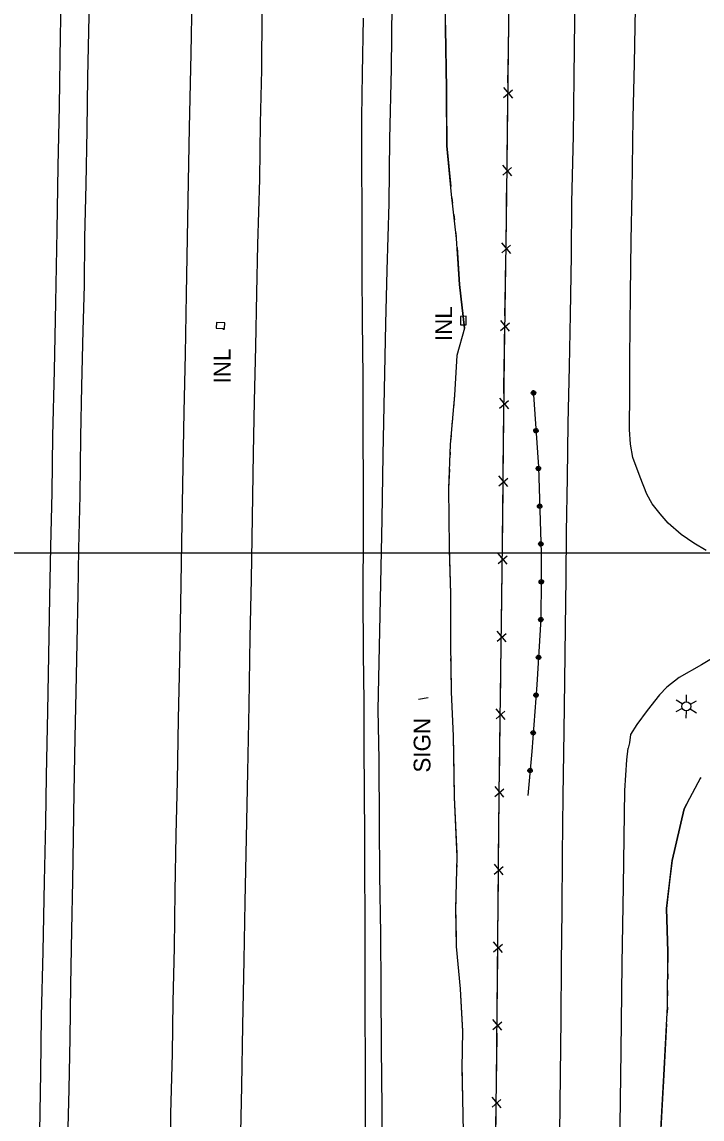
# Model space of a CAD drawing. Extents: x 591954 to 597000, y 198576 to 213500.
# Drawn here: x 594044.8 to 594288.6, y 207296.9 to 207690.5 of the extents above; entities that cross this region are included whole.
import ezdxf

# ---------------------------------------------------------------- set-up
doc = ezdxf.new("R2010")
doc.units = 0
for name, color, linetype in [('Level 10', 7, 'Continuous'), ('Level 11', 7, 'Continuous'), ('Level 14', 7, 'Continuous'), ('Level 15', 7, 'Continuous'), ('Level 17', 7, 'Continuous'), ('Level 19', 7, 'Continuous')]:
    doc.layers.add(name, color=color, linetype=linetype)

msp = doc.modelspace()

# ---------------------------------------------------------------- linework, layer by layer
at = {"layer": 'Level 10'}
for p in [(593000, 207500), (593500, 207500)]:
    msp.add_line(p, (595000, 207500), dxfattribs=at)
at = {"layer": 'Level 11'}
for points in [[(594243.18, 207705.22), (594242.95, 207691.31), (594242.68, 207670.7), (594242.43, 207649.66), (594241.89, 207625.83), (594241.7, 207606.65), (594241.35, 207585.56), (594241.01, 207566.93), (594240.53, 207546.39), (594240.3, 207527.03), (594239.98, 207507.48), (594239.76, 207491.05), (594239.53, 207473.24), (594239.31, 207454.06), (594239.07, 207436.13), (594238.78, 207412.81), (594238.53, 207391.69), (594238.33, 207371.93), (594238.08, 207352.81), (594237.96, 207332.75), (594237.72, 207312.84), (594237.5, 207291.65)], [(594177.48, 207702.32), (594177.38, 207696.78), (594177.15, 207673.71), (594176.63, 207648.47), (594176.37, 207625.34), (594175.59, 207601.39), (594175.15, 207582.18), (594174.71, 207558.62), (594174.21, 207535.24), (594173.81, 207512.11), (594173.37, 207489.04), (594172.95, 207466.39), (594172.45, 207443.68), (594172.8, 207425.93), (594172.88, 207402.57), (594173.04, 207384.45), (594173.36, 207363.44), (594173.53, 207343.8), (594173.64, 207322.6), (594173.83, 207301.01), (594173.84, 207282.93)], [(594290.11, 207500.91), (594285.65, 207503.47), (594281.19, 207506.61), (594276.44, 207510.73), (594273.56, 207514.06), (594270.75, 207517.61), (594268.89, 207521.07), (594266.39, 207527.14), (594263.78, 207534.18), (594262.94, 207538.97), (594262.62, 207544.31), (594262.7, 207557.73), (594262.73, 207569.58), (594262.95, 207593.11), (594263.21, 207612.1), (594263.53, 207629.58), (594263.95, 207656.09), (594264.4, 207675.6), (594264.88, 207702.2)], [(594058.75, 207697.08), (594058.56, 207685.59), (594058.21, 207660.29), (594057.74, 207638.74), (594057.33, 207615.7), (594056.83, 207589.82), (594056.34, 207565.38), (594055.78, 207542), (594055.51, 207521.73), (594055.1, 207502.19), (594054.68, 207484.14), (594054.36, 207463.19), (594053.95, 207443.23), (594053.48, 207420.09), (594053.32, 207403.23), (594052.85, 207382.1), (594052.33, 207357.02), (594051.77, 207333.86), (594051.44, 207313.52), (594051.19, 207292.42)], [(594068.96, 207697.53), (594068.86, 207692.57), (594068.35, 207670.65), (594068.05, 207651.81), (594067.69, 207632.2), (594067.23, 207613.15), (594067.09, 207595.92), (594066.67, 207579.75), (594066.25, 207559.78), (594065.8, 207541.67), (594065.55, 207520.55), (594065.14, 207501.43), (594064.84, 207485.17), (594064.52, 207467.79), (594064.16, 207450.14), (594063.83, 207433.79), (594063.48, 207414.12), (594063.23, 207397.9), (594062.94, 207382.34), (594062.65, 207364.69), (594062.2, 207344.99), (594062.01, 207325.93), (594061.62, 207307.67), (594061.06, 207284.63)], [(594105.71, 207699.15), (594105.35, 207679.2), (594104.81, 207652.51), (594104.46, 207633.24), (594104.01, 207613.06), (594103.68, 207592.82), (594103.39, 207571.26), (594102.93, 207550.57), (594102.45, 207524.42), (594102.05, 207503.87), (594101.62, 207481.53), (594101.29, 207461.25), (594100.83, 207440.52), (594100.44, 207418.18), (594100.03, 207398.94), (594099.67, 207378.58), (594099.37, 207358.49), (594098.93, 207339.01), (594098.65, 207320.41), (594098.15, 207298.83), (594097.84, 207278.4)], [(594130.97, 207700.27), (594130.88, 207694.01), (594130.67, 207673.24), (594130.2, 207654.16), (594130.05, 207634.04), (594129.25, 207610.64), (594128.96, 207593.13), (594128.55, 207573.99), (594128.11, 207554.45), (594127.77, 207535.67), (594127.34, 207512.87), (594126.97, 207490.46), (594126.58, 207469.82), (594126.12, 207445.44), (594125.73, 207421.52), (594125.17, 207397.81), (594124.68, 207374.77), (594124.37, 207353.97), (594123.9, 207330.51), (594123.54, 207308.77), (594123.06, 207286.64)], [(594167.13, 207691.77), (594166.77, 207671.96), (594166.6, 207656.19), (594166.57, 207639.9), (594166.68, 207622.48), (594166.72, 207600.65), (594166.82, 207583.2), (594166.98, 207563.1), (594167.03, 207543.62), (594167.15, 207523.46), (594167.18, 207506.68), (594167.08, 207485.58), (594167.15, 207463.96), (594167.44, 207446.54), (594167.42, 207431.08), (594167.47, 207413.9), (594167.58, 207398.53), (594167.59, 207384.8), (594167.74, 207370.73), (594167.77, 207354.1), (594167.8, 207335.56), (594167.86, 207317.11), (594167.9, 207301.46), (594167.97, 207285.93)], [(594294.61, 207463.6), (594288.46, 207459.82), (594280.44, 207455.36), (594275.99, 207451.85), (594273.33, 207449.1), (594268.93, 207443.47), (594265.24, 207438.46), (594263.03, 207434.84), (594262.57, 207431.94), (594262.2, 207429.92)], [(594252.75, 206901.4), (594253.33, 206930.14), (594253.96, 206960.29), (594254.4, 206990.1), (594254.92, 207022.92), (594255.36, 207050.81), (594255.93, 207078.64), (594256.44, 207108.55), (594256.92, 207136.71), (594257.33, 207160.29), (594257.92, 207187.76), (594258.19, 207216.05), (594258.47, 207241.4), (594258.85, 207269.21), (594259.27, 207294.7), (594259.6, 207321.41), (594260.01, 207352.68), (594260.42, 207380.49), (594260.68, 207397.99), (594260.93, 207414.8), (594261.64, 207425.77), (594262.2, 207429.92)]]:
    msp.add_lwpolyline(points, dxfattribs=at)
at = {"layer": 'Level 14'}
for p, q in [((594283, 207446.59), (594283.06, 207449.11)), ((594281.55, 207445.86), (594279.32, 207447.22)), ((594284.44, 207445.71), (594286.62, 207446.96)), ((594281.54, 207444.15), (594279.24, 207442.96)), ((594282.91, 207443.32), (594282.83, 207440.72)), ((594284.4, 207444.08), (594286.59, 207442.71))]:
    msp.add_line(p, q, dxfattribs=at)
msp.add_lwpolyline([(594190.5, 207448.08), (594187.02, 207447.42)], dxfattribs=at)
msp.add_circle((594282.97, 207444.95), 1.64, dxfattribs=at)
at = {"layer": 'Level 15'}
for p, q in [((594217.51, 207663.38), (594220.71, 207666.14)), ((594220.75, 207663.17), (594217.55, 207666.93)), ((594217.18, 207635.52), (594220.38, 207638.28)), ((594220.41, 207635.31), (594217.22, 207639.07)), ((594216.81, 207607.67), (594220.02, 207610.42)), ((594220.04, 207607.45), (594216.86, 207611.22)), ((594216.4, 207579.81), (594219.61, 207582.56)), ((594219.63, 207579.59), (594216.45, 207583.36)), ((594219.32, 207551.74), (594216.11, 207555.49)), ((594216.08, 207551.95), (594219.28, 207554.71)), ((594219.05, 207523.89), (594215.84, 207527.64)), ((594215.81, 207524.09), (594219.01, 207526.85)), ((594218.78, 207496.03), (594215.58, 207499.78)), ((594215.54, 207496.23), (594218.74, 207498.99)), ((594215.17, 207468.38), (594218.38, 207471.13)), ((594218.4, 207468.16), (594215.22, 207471.92)), ((594214.78, 207440.52), (594217.99, 207443.27)), ((594218.02, 207440.31), (594214.83, 207444.07)), ((594214.4, 207412.66), (594217.6, 207415.42)), ((594217.63, 207412.45), (594214.44, 207416.21)), ((594214.15, 207384.8), (594217.34, 207387.56)), ((594217.39, 207384.6), (594214.18, 207388.34)), ((594213.9, 207356.94), (594217.09, 207359.71)), ((594217.14, 207356.74), (594213.93, 207360.49)), ((594213.65, 207329.08), (594216.84, 207331.85)), ((594216.89, 207328.88), (594213.68, 207332.63)), ((594213.35, 207301.23), (594216.56, 207303.98)), ((594216.58, 207301.01), (594213.4, 207304.77))]:
    msp.add_line(p, q, dxfattribs=at)
for points in [[(594209.81, 206899.91), (594210.29, 206943.1), (594211.02, 207005.84), (594211.65, 207069.87), (594212.75, 207132.99), (594213.56, 207212.08), (594214.98, 207310.12), (594215.91, 207413.46), (594217.01, 207493.28), (594217.76, 207570.72), (594218.48, 207619.08), (594219.33, 207690.29), (594219.49, 207704.18)], [(594219.21, 207679.93), (594219.33, 207689.89)], [(594219.07, 207668.61), (594219.21, 207679.93)], [(594218.88, 207652.08), (594218.99, 207662.03)], [(594218.74, 207640.76), (594218.88, 207652.08)], [(594218.54, 207624.22), (594218.66, 207634.17)], [(594218.39, 207612.9), (594218.48, 207619.08), (594218.54, 207624.22)], [(594218.14, 207596.36), (594218.29, 207606.32)], [(594217.97, 207585.04), (594218.14, 207596.36)], [(594114.57, 207582.61), (594114.5, 207580.61), (594117.5, 207580.51), (594117.56, 207582.51), (594114.57, 207582.61)], [(594204.04, 207584.87), (594202.04, 207584.83), (594202.1, 207581.83), (594204.1, 207581.87), (594204.04, 207584.87)], [(594116.81, 207580.21), (594117.5, 207580.22)], [(594217.74, 207568.5), (594217.76, 207570.72), (594217.87, 207578.46)], [(594217.63, 207557.18), (594217.74, 207568.5)], [(594217.47, 207540.65), (594217.57, 207550.6)], [(594217.36, 207529.33), (594217.47, 207540.65)], [(594217.2, 207512.79), (594217.3, 207522.74)], [(594217.09, 207501.47), (594217.2, 207512.79)], [(594216.9, 207484.93), (594217.01, 207493.28), (594217.03, 207494.88)], [(594216.74, 207473.61), (594216.9, 207484.93)], [(594216.51, 207457.07), (594216.65, 207467.03)], [(594216.35, 207445.75), (594216.51, 207457.07)], [(594216.12, 207429.21), (594216.26, 207439.17)], [(594215.97, 207417.89), (594216.12, 207429.21)], [(594215.8, 207401.36), (594215.89, 207411.31)], [(594215.7, 207390.04), (594215.8, 207401.36)], [(594215.55, 207373.5), (594215.64, 207383.45)], [(594215.45, 207362.18), (594215.55, 207373.5)], [(594215.3, 207345.64), (594215.39, 207355.59)], [(594215.2, 207334.32), (594215.3, 207345.64)], [(594215.05, 207317.78), (594215.14, 207327.74)], [(594214.92, 207306.46), (594214.98, 207310.12), (594215.05, 207317.78)], [(594214.69, 207289.92), (594214.83, 207299.88)]]:
    msp.add_lwpolyline(points, dxfattribs=at)
at = {"layer": 'Level 17'}
msp.add_lwpolyline([(594228.14, 207558.38), (594229.96, 207530.91), (594230.96, 207499.92), (594231.02, 207490.21), (594230.85, 207476.36), (594229.41, 207452.74), (594227.59, 207428.76), (594226.18, 207412.99)], dxfattribs=at)
msp.add_lwpolyline([(594228.14, 207558.38), (594229.96, 207530.91), (594230.96, 207499.92), (594231.02, 207490.21), (594230.85, 207476.36), (594229.41, 207452.74), (594227.59, 207428.76), (594226.18, 207412.99)], dxfattribs=at)
for centre, major_axis, ratio in [((594228.21, 207557.39), (0.788, 0.052), 0.999639), ((594228.21, 207557.39), (0.398, -0.018), 0.999627), ((594229.1, 207543.85), (0.053, -0.788), 0.999687), ((594229.1, 207543.85), (0.398, -0.017), 0.99971), ((594229.98, 207530.32), (0.029, -0.789), 0.999982), ((594229.98, 207530.32), (0.397, -0.031), 0.999277), ((594230.42, 207516.76), (0.789, 0.026), 0.999888), ((594230.42, 207516.76), (0.397, -0.031), 0.999277), ((594230.85, 207503.21), (0.789, 0.026), 0.999888), ((594230.85, 207503.21), (0.397, -0.031), 0.999237), ((594231.01, 207489.65), (-0.007, -0.79), 0.999955), ((594231.01, 207489.65), (-0.048, -0.395), 0.999936), ((594230.83, 207476.08), (0.789, -0.035), 0.999745), ((594230.83, 207476.08), (0.393, -0.065), 0.998882), ((594230, 207462.55), (0.788, -0.048), 0.999989), ((594230, 207462.55), (0.392, -0.068), 0.999387), ((594229.12, 207449.01), (-0.06, -0.788), 0.999642), ((594229.12, 207449.01), (-0.074, -0.391), 0.999665), ((594228.1, 207435.49), (0.787, -0.059), 0.999678), ((594228.1, 207435.49), (-0.074, -0.391), 0.999665), ((594226.99, 207421.97), (-0.07, -0.787), 0.999862), ((594226.99, 207421.97), (-0.079, -0.39), 0.999779)]:
    msp.add_ellipse(centre, major_axis=major_axis, ratio=ratio, dxfattribs=at)
at = {"layer": 'Level 19'}
for points in [[(594203.49, 207580.63), (594201.65, 207596.32), (594200.59, 207612.73), (594198.86, 207628.58), (594197.12, 207645.98), (594197.06, 207666.46), (594196.62, 207688.21), (594196.69, 207700.53), (594196.71, 207703.17)], [(594196.63, 207689.3), (594196.62, 207688.21), (594197.06, 207666.46), (594197.08, 207660.31)], [(594197.08, 207660.31), (594197.12, 207645.98), (594198.58, 207631.38)], [(594198.99, 207627.4), (594199.2, 207625.41)], [(594199.64, 207621.44), (594199.85, 207619.45)], [(594200.29, 207615.47), (594200.51, 207613.48)], [(594200.8, 207609.5), (594201.65, 207596.32), (594203.49, 207580.63)], [(594203.49, 207580.63), (594200.77, 207570.8), (594199.86, 207556.6), (594198.4, 207538.95), (594197.77, 207523.1), (594197.93, 207502.08), (594198.44, 207485.39), (594198.43, 207467.53), (594198.71, 207450.07), (594199.39, 207434.43), (594199.76, 207412.46), (594200.74, 207390.95), (594200.29, 207372.34), (594200.52, 207358.89), (594201.97, 207343.63), (594202.73, 207328.53), (594202.53, 207315.22), (594202.9, 207298.49), (594203.07, 207285.76)], [(594203.49, 207580.63), (594200.77, 207570.8), (594199.86, 207556.6), (594199.49, 207552.05)], [(594199.16, 207548.06), (594198.99, 207546.07)], [(594198.66, 207542.08), (594198.49, 207540.09)], [(594198.29, 207536.09), (594198.21, 207534.1)], [(594198.05, 207530.1), (594197.77, 207523.1), (594197.93, 207502.08), (594197.95, 207501.11)], [(594197.95, 207501.11), (594198.44, 207485.39), (594198.43, 207472.11)], [(594198.43, 207468.11), (594198.43, 207467.53), (594198.45, 207466.11)], [(594198.52, 207462.11), (594198.55, 207460.11)], [(594198.62, 207456.11), (594198.65, 207454.11)], [(594198.71, 207450.12), (594198.71, 207450.07), (594199.39, 207434.43), (594199.61, 207421.13)], [(594199.61, 207421.13), (594199.76, 207412.46), (594200.69, 207392.15)], [(594269.66, 206902.32), (594270.08, 206930.26), (594270.84, 206957.69), (594269.78, 206985.85), (594270.44, 207016.44), (594270.97, 207041.67), (594272.83, 207063.93), (594272.63, 207084.94), (594272.04, 207106.98), (594271.54, 207131.06), (594271.59, 207151.87), (594272.04, 207172.05), (594272.21, 207193.42), (594272.23, 207215.3), (594272.79, 207235.89), (594272.9, 207260.36), (594273.44, 207286.67), (594274.9, 207312.71), (594276.23, 207337.27), (594276.42, 207356.95), (594275.84, 207372.46), (594277.93, 207389.67), (594282.18, 207408.21), (594288.16, 207419.5)], [(594288.16, 207419.5), (594287.92, 207419.04)], [(594286.05, 207415.51), (594285.11, 207413.74)], [(594283.24, 207410.21), (594282.18, 207408.21), (594277.93, 207389.67), (594277, 207382.01)], [(594200.68, 207388.16), (594200.63, 207386.16)], [(594200.53, 207382.16), (594200.48, 207380.16)], [(594277, 207382.01), (594275.84, 207372.46), (594276.42, 207356.95), (594276.39, 207353.09)], [(594200.38, 207376.16), (594200.33, 207374.16)], [(594200.33, 207370.16), (594200.52, 207358.89), (594201.97, 207343.63), (594202.09, 207341.24)], [(594276.35, 207349.09), (594276.33, 207347.09)], [(594276.29, 207343.09), (594276.27, 207341.09)], [(594202.09, 207341.24), (594202.73, 207328.53), (594202.53, 207315.22), (594202.59, 207312.25)], [(594276.22, 207337.09), (594276.11, 207335.09)], [(594275.9, 207331.1), (594274.9, 207312.71), (594274.31, 207302.14)], [(594202.68, 207308.25), (594202.73, 207306.26)], [(594202.82, 207302.26), (594202.86, 207300.26)], [(594274.31, 207302.14), (594273.44, 207286.67), (594273.16, 207273.17)]]:
    msp.add_lwpolyline(points, dxfattribs=at)

# ---------------------------------------------------------------- texts
at = {"layer": 'Level 14'}
msp.add_text('SIGN', height=6, rotation=90, dxfattribs=at).set_placement((594191.27, 207421.22))
at = {"layer": 'Level 15'}
for p in [(594199.03, 207576), (594119.61, 207560.81)]:
    msp.add_text('INL', height=6, rotation=90, dxfattribs=at).set_placement(p)

doc.saveas('drawing.dxf')
